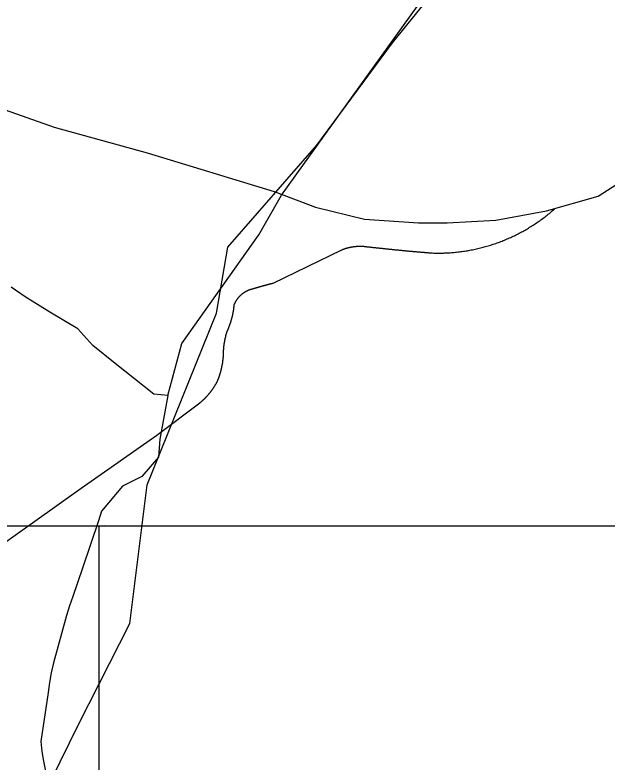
# Model space of a CAD drawing. Extents: x 1268485 to 1426702, y 514839 to 616766.
# Drawn here: x 1367895 to 1368867, y 572854 to 574080 of the extents above; entities that cross this region are included whole.
import ezdxf

# ---------------------------------------------------------------- set-up
doc = ezdxf.new("R2010")
doc.units = 0
for name, color, linetype in [('Old_Level_1', 7, 'Continuous'), ('Old_Level_31', 7, 'Continuous'), ('Old_Level_32', 7, 'Continuous'), ('Old_Level_35', 7, 'Continuous'), ('Old_Level_48', 7, 'Continuous'), ('Old_Level_49', 7, 'Continuous'), ('Old_Level_50', 7, 'Continuous'), ('Old_Level_59', 7, 'Continuous'), ('Old_Level_62', 7, 'Continuous'), ('Old_Level_63', 7, 'Continuous')]:
    doc.layers.add(name, color=color, linetype=linetype)

msp = doc.modelspace()

# ---------------------------------------------------------------- linework, layer by layer
at = {"layer": 'Old_Level_1'}
msp.add_line((1368041.282, 573243.212), (1368041.282, 573243.212), dxfattribs=at)
at = {"layer": 'Old_Level_31'}
msp.add_line((1368321.144, 573792.317), (1368321.144, 573792.317), dxfattribs=at)
at = {"layer": 'Old_Level_32'}
for points in [[(1367321.301, 575502.04), (1367350.857, 575329.303), (1367350.857, 575074.145), (1367353.823, 575059.31), (1367372.974, 574831.939), (1367375.79, 574637.507), (1367389.87, 574469.562), (1367437.742, 574311.762), (1367477.165, 574235.68), (1367550.382, 574134.238), (1367568.857, 574114.285), (1367699.788, 574003.647), (1367770.17, 573963.201), (1367959.57, 573896.345), (1368112.117, 573854.028), (1368320.546, 573790.554)], [(1368320.546, 573790.554), (1368388.512, 573764.862), (1368468.561, 573745.215), (1368557.673, 573739.17), (1368604.494, 573739.17), (1368684.543, 573743.704), (1368767.612, 573758.817), (1368852.193, 573782.997), (1369019.62, 573890.425), (1369113.601, 573976.576), (1369176.316, 574029.34), (1369217.096, 574052.009), (1369278.512, 574060.173), (1369282.471, 574057.985), (1369340.172, 574042.972), (1369407.137, 573992.952), (1369477.098, 573966.7), (1369798.484, 573842.003), (1369855.495, 573793.151)]]:
    msp.add_lwpolyline(points, dxfattribs=at)
at = {"layer": 'Old_Level_35'}
for p, q in [((1368319.012, 573640.432), (1368431.585, 573695.079)), ((1368128.006, 573390.935), (1368198.544, 573443.89))]:
    msp.add_line(p, q, dxfattribs=at)
for points in [[(1368580.658, 573689.747), (1368582.914, 573689.695), (1368584.964, 573689.645), (1368587.22, 573689.542), (1368589.373, 573689.542), (1368591.628, 573689.542), (1368593.884, 573689.542), (1368596.037, 573689.645), (1368598.293, 573689.695), (1368600.343, 573689.747), (1368602.599, 573689.798), (1368604.854, 573689.952), (1368607.007, 573690.055), (1368609.263, 573690.208), (1368611.416, 573690.362), (1368613.672, 573690.516), (1368615.722, 573690.772), (1368617.978, 573690.926), (1368620.131, 573691.131), (1368622.386, 573691.388), (1368624.539, 573691.643), (1368626.795, 573691.951), (1368628.845, 573692.208), (1368631.101, 573692.515), (1368633.254, 573692.823), (1368635.51, 573693.181), (1368637.663, 573693.489), (1368639.713, 573693.899), (1368641.969, 573694.309), (1368644.122, 573694.668), (1368646.275, 573695.129), (1368648.325, 573695.539), (1368650.581, 573696.001), (1368652.734, 573696.514), (1368654.887, 573697.026), (1368657.04, 573697.487), (1368659.091, 573698), (1368661.244, 573698.564), (1368663.397, 573699.077), (1368665.55, 573699.692), (1368667.6, 573700.256), (1368669.753, 573700.871), (1368671.906, 573701.486), (1368673.957, 573702.101), (1368676.11, 573702.768), (1368678.263, 573703.434), (1368680.211, 573704.101), (1368682.364, 573704.818), (1368684.517, 573705.484), (1368686.465, 573706.254), (1368688.618, 573707.022), (1368690.669, 573707.74), (1368692.719, 573708.56), (1368694.77, 573709.33), (1368696.718, 573710.15), (1368698.871, 573711.021), (1368700.921, 573711.79), (1368702.869, 573712.713), (1368704.92, 573713.584), (1368706.97, 573714.456), (1368709.021, 573715.327), (1368710.969, 573716.25), (1368712.917, 573717.172), (1368714.865, 573718.147), (1368716.915, 573719.12), (1368718.863, 573720.043), (1368720.914, 573721.068), (1368722.759, 573722.145), (1368724.707, 573723.119), (1368726.655, 573724.196), (1368728.603, 573725.169), (1368730.551, 573726.297), (1368732.397, 573727.374), (1368734.345, 573728.45), (1368736.293, 573729.578), (1368738.138, 573730.706), (1368739.984, 573731.885), (1368741.829, 573733.013), (1368743.777, 573734.192), (1368745.623, 573735.371), (1368747.468, 573736.55), (1368749.211, 573737.729), (1368751.159, 573739.01), (1368752.902, 573740.241), (1368754.747, 573741.523), (1368756.49, 573742.753), (1368758.233, 573744.086), (1368760.079, 573745.367), (1368761.924, 573746.7), (1368763.667, 573747.982), (1368765.41, 573749.315), (1368767.153, 573750.698), (1368768.896, 573752.083), (1368770.536, 573753.416), (1368772.279, 573754.8), (1368773.92, 573756.184), (1368775.663, 573757.619), (1368777.201, 573759.055), (1368779.046, 573760.49), (1368780.584, 573761.925)], [(1368431.585, 573695.079), (1368432.098, 573695.181), (1368432.508, 573695.386), (1368432.918, 573695.489), (1368433.226, 573695.694), (1368433.636, 573695.796), (1368434.046, 573696.001), (1368434.456, 573696.104), (1368434.866, 573696.257), (1368435.276, 573696.462), (1368435.584, 573696.565), (1368435.994, 573696.667), (1368436.507, 573696.821), (1368436.917, 573697.026), (1368437.224, 573697.129), (1368437.634, 573697.232), (1368438.147, 573697.385), (1368438.455, 573697.487), (1368438.865, 573697.642), (1368439.275, 573697.744), (1368439.787, 573697.898), (1368440.095, 573698), (1368440.505, 573698.052), (1368440.915, 573698.205), (1368441.325, 573698.308), (1368441.735, 573698.462), (1368442.145, 573698.513), (1368442.658, 573698.615), (1368442.966, 573698.769), (1368443.376, 573698.82), (1368443.786, 573698.923), (1368444.299, 573699.025), (1368444.606, 573699.128), (1368445.016, 573699.18), (1368445.529, 573699.333), (1368445.836, 573699.385), (1368446.247, 573699.435), (1368446.759, 573699.538), (1368447.169, 573699.64), (1368447.477, 573699.692), (1368447.989, 573699.743), (1368448.4, 573699.897), (1368448.707, 573699.948), (1368449.22, 573700), (1368449.63, 573700.051), (1368450.143, 573700.102), (1368450.45, 573700.205), (1368450.86, 573700.256), (1368451.373, 573700.307), (1368451.783, 573700.358), (1368452.091, 573700.358), (1368452.603, 573700.461), (1368453.013, 573700.512), (1368453.526, 573700.563), (1368453.833, 573700.563), (1368454.244, 573700.615), (1368454.756, 573700.666), (1368455.166, 573700.666), (1368455.474, 573700.768), (1368455.987, 573700.768), (1368456.397, 573700.82), (1368456.909, 573700.82), (1368457.217, 573700.871), (1368457.627, 573700.871), (1368458.14, 573700.871), (1368458.55, 573700.922), (1368458.96, 573700.922), (1368459.37, 573700.922), (1368459.78, 573700.922), (1368460.293, 573700.922), (1368460.6, 573700.922), (1368461.113, 573701.025), (1368461.523, 573701.025), (1368461.83, 573701.025), (1368462.343, 573701.025), (1368462.753, 573700.922), (1368463.266, 573700.922), (1368463.676, 573700.922), (1368463.984, 573700.922), (1368464.496, 573700.922), (1368464.906, 573700.871), (1368465.419, 573700.871), (1368465.726, 573700.871), (1368466.137, 573700.82), (1368466.649, 573700.82), (1368466.957, 573700.82), (1368467.469, 573700.768), (1368467.88, 573700.768), (1368468.29, 573700.666), (1368468.7, 573700.615), (1368469.11, 573700.615), (1368469.52, 573700.563), (1368470.033, 573700.512), (1368470.34, 573700.512), (1368470.853, 573700.461), (1368471.263, 573700.358), (1368471.673, 573700.307), (1368472.083, 573700.256), (1368472.493, 573700.205), (1368472.903, 573700.102)], [(1368472.903, 573700.102), (1368474.031, 573700), (1368475.159, 573699.897), (1368476.082, 573699.743), (1368477.209, 573699.64), (1368478.337, 573699.487), (1368479.465, 573699.385), (1368480.49, 573699.23), (1368481.618, 573699.128), (1368482.746, 573699.025), (1368483.771, 573698.872), (1368484.899, 573698.82), (1368486.027, 573698.667), (1368486.949, 573698.564), (1368488.077, 573698.462), (1368489.205, 573698.308), (1368490.23, 573698.205), (1368491.358, 573698.052), (1368492.486, 573697.949), (1368493.614, 573697.795), (1368494.639, 573697.693), (1368495.767, 573697.539), (1368496.894, 573697.437), (1368497.92, 573697.385), (1368499.047, 573697.232), (1368500.175, 573697.129), (1368501.098, 573697.026), (1368502.226, 573696.872), (1368503.354, 573696.77), (1368504.379, 573696.616), (1368505.507, 573696.565), (1368506.634, 573696.462), (1368507.762, 573696.309), (1368508.787, 573696.206), (1368509.915, 573696.052), (1368511.043, 573696.001), (1368511.966, 573695.899), (1368513.094, 573695.745), (1368514.221, 573695.642), (1368515.247, 573695.489), (1368516.374, 573695.437), (1368517.502, 573695.334), (1368518.63, 573695.181), (1368519.655, 573695.079), (1368520.783, 573694.976), (1368521.911, 573694.873), (1368522.833, 573694.771), (1368523.961, 573694.668), (1368525.089, 573694.566), (1368526.114, 573694.463), (1368527.242, 573694.361), (1368528.37, 573694.258), (1368529.498, 573694.104), (1368530.523, 573694.053), (1368531.651, 573693.951), (1368532.779, 573693.797), (1368533.701, 573693.746), (1368534.829, 573693.643), (1368535.957, 573693.489), (1368537.085, 573693.438), (1368538.11, 573693.336), (1368539.238, 573693.181), (1368540.365, 573693.131), (1368541.391, 573692.976), (1368542.518, 573692.925), (1368543.646, 573692.823), (1368544.774, 573692.771), (1368545.799, 573692.618), (1368546.825, 573692.515), (1368547.952, 573692.413), (1368548.978, 573692.31), (1368550.105, 573692.259), (1368551.233, 573692.105), (1368552.258, 573692.054), (1368553.386, 573691.951), (1368554.514, 573691.9), (1368555.642, 573691.746), (1368556.667, 573691.695), (1368557.795, 573691.541), (1368558.923, 573691.49), (1368559.845, 573691.388), (1368560.973, 573691.336), (1368562.101, 573691.183), (1368563.229, 573691.131), (1368564.254, 573690.977), (1368565.382, 573690.926), (1368566.51, 573690.875), (1368567.535, 573690.772), (1368568.663, 573690.67), (1368569.79, 573690.567), (1368570.918, 573690.516), (1368571.841, 573690.362), (1368572.969, 573690.311), (1368574.097, 573690.26), (1368575.122, 573690.106), (1368576.25, 573690.055), (1368577.377, 573690.003), (1368578.505, 573689.901), (1368579.53, 573689.798), (1368580.658, 573689.747)], [(1368279.642, 573629.462), (1368280.154, 573629.564), (1368280.462, 573629.667), (1368280.872, 573629.82), (1368281.282, 573629.923), (1368281.59, 573630.077), (1368282, 573630.18), (1368282.41, 573630.23), (1368282.923, 573630.385), (1368283.23, 573630.487), (1368283.64, 573630.64), (1368284.05, 573630.743), (1368284.358, 573630.897), (1368284.768, 573631), (1368285.281, 573631.102), (1368285.588, 573631.205), (1368285.998, 573631.307), (1368286.408, 573631.461), (1368286.716, 573631.563), (1368287.126, 573631.666), (1368287.639, 573631.82), (1368288.049, 573631.922), (1368288.356, 573632.025), (1368288.767, 573632.128), (1368289.177, 573632.23), (1368289.484, 573632.383), (1368289.997, 573632.486), (1368290.407, 573632.64), (1368290.715, 573632.743), (1368291.125, 573632.794), (1368291.535, 573632.948), (1368291.842, 573633.05), (1368292.355, 573633.204), (1368292.765, 573633.306), (1368293.175, 573633.358), (1368293.483, 573633.511), (1368293.893, 573633.614), (1368294.2, 573633.768), (1368294.713, 573633.87), (1368295.123, 573634.024), (1368295.533, 573634.076), (1368295.841, 573634.178), (1368296.251, 573634.331), (1368296.661, 573634.434), (1368297.174, 573634.486), (1368297.481, 573634.639), (1368297.891, 573634.742), (1368298.301, 573634.896), (1368298.609, 573634.998), (1368299.019, 573635.049), (1368299.532, 573635.203), (1368299.839, 573635.306), (1368300.249, 573635.459), (1368300.66, 573635.562), (1368300.967, 573635.613), (1368301.48, 573635.767), (1368301.89, 573635.869), (1368302.3, 573636.024), (1368302.608, 573636.074), (1368303.018, 573636.177), (1368303.325, 573636.331), (1368303.838, 573636.434), (1368304.248, 573636.484), (1368304.658, 573636.639), (1368304.966, 573636.741), (1368305.376, 573636.895), (1368305.786, 573636.946), (1368306.298, 573637.049), (1368306.606, 573637.202), (1368307.016, 573637.254), (1368307.426, 573637.356), (1368307.734, 573637.51), (1368308.246, 573637.612), (1368308.657, 573637.664), (1368308.964, 573637.817), (1368309.374, 573637.92), (1368309.784, 573638.074), (1368310.092, 573638.125), (1368310.605, 573638.227), (1368311.015, 573638.382), (1368311.425, 573638.432), (1368311.732, 573638.587), (1368312.142, 573638.689), (1368312.655, 573638.74), (1368312.963, 573638.894), (1368313.373, 573638.997), (1368313.783, 573639.048), (1368314.09, 573639.202), (1368314.603, 573639.304), (1368315.013, 573639.458), (1368315.423, 573639.509), (1368315.731, 573639.612), (1368316.141, 573639.765), (1368316.551, 573639.817), (1368316.961, 573639.919), (1368317.371, 573640.073), (1368317.781, 573640.125), (1368318.089, 573640.227), (1368318.499, 573640.38), (1368319.012, 573640.432)], [(1368254.83, 573604.701), (1368255.035, 573605.061), (1368255.241, 573605.368), (1368255.343, 573605.676), (1368255.548, 573606.086), (1368255.651, 573606.393), (1368255.753, 573606.701), (1368255.856, 573607.059), (1368256.163, 573607.367), (1368256.266, 573607.675), (1368256.368, 573607.982), (1368256.471, 573608.392), (1368256.778, 573608.7), (1368256.881, 573609.007), (1368257.086, 573609.315), (1368257.291, 573609.623), (1368257.394, 573609.93), (1368257.599, 573610.238), (1368257.701, 573610.545), (1368258.009, 573610.853), (1368258.111, 573611.212), (1368258.419, 573611.52), (1368258.521, 573611.827), (1368258.726, 573612.135), (1368258.829, 573612.443), (1368259.137, 573612.75), (1368259.342, 573613.058), (1368259.547, 573613.365), (1368259.752, 573613.621), (1368259.854, 573613.929), (1368260.162, 573614.236), (1368260.367, 573614.544), (1368260.674, 573614.801), (1368260.777, 573615.108), (1368260.982, 573615.416), (1368261.29, 573615.672), (1368261.495, 573615.979), (1368261.7, 573616.236), (1368261.905, 573616.544), (1368262.11, 573616.799), (1368262.417, 573617.107), (1368262.622, 573617.364), (1368262.827, 573617.62), (1368263.135, 573617.927), (1368263.34, 573618.184), (1368263.648, 573618.44), (1368263.853, 573618.747), (1368264.16, 573619.004), (1368264.365, 573619.26), (1368264.673, 573619.517), (1368264.878, 573619.773), (1368265.083, 573619.978), (1368265.391, 573620.234), (1368265.596, 573620.49), (1368265.903, 573620.747), (1368266.108, 573621.003), (1368266.518, 573621.26), (1368266.723, 573621.516), (1368267.031, 573621.772), (1368267.236, 573621.977), (1368267.544, 573622.233), (1368267.851, 573622.438), (1368268.159, 573622.695), (1368268.364, 573622.951), (1368268.671, 573623.105), (1368268.979, 573623.361), (1368269.287, 573623.566), (1368269.492, 573623.823), (1368269.902, 573623.976), (1368270.107, 573624.233), (1368270.414, 573624.438), (1368270.722, 573624.643), (1368271.03, 573624.899), (1368271.337, 573625.053), (1368271.645, 573625.258), (1368271.85, 573625.463), (1368272.26, 573625.617), (1368272.465, 573625.873), (1368272.875, 573626.078), (1368273.08, 573626.232), (1368273.49, 573626.437), (1368273.798, 573626.642), (1368274.105, 573626.744), (1368274.413, 573626.95), (1368274.72, 573627.104), (1368275.028, 573627.309), (1368275.336, 573627.514), (1368275.746, 573627.616), (1368275.951, 573627.821), (1368276.361, 573628.026), (1368276.668, 573628.129), (1368276.976, 573628.334), (1368277.386, 573628.437), (1368277.591, 573628.642), (1368278.001, 573628.744), (1368278.411, 573628.898), (1368278.616, 573629.052), (1368279.027, 573629.205), (1368279.334, 573629.308), (1368279.642, 573629.462)], [(1368243.142, 573560.667), (1368243.348, 573561.128), (1368243.45, 573561.538), (1368243.758, 573562), (1368243.86, 573562.358), (1368244.168, 573562.82), (1368244.27, 573563.23), (1368244.475, 573563.691), (1368244.578, 573564.05), (1368244.885, 573564.511), (1368244.988, 573564.921), (1368245.295, 573565.383), (1368245.398, 573565.793), (1368245.501, 573566.203), (1368245.706, 573566.613), (1368245.911, 573567.074), (1368246.116, 573567.484), (1368246.218, 573567.946), (1368246.423, 573568.356), (1368246.628, 573568.817), (1368246.731, 573569.227), (1368246.833, 573569.637), (1368247.141, 573570.048), (1368247.243, 573570.509), (1368247.346, 573570.919), (1368247.654, 573571.38), (1368247.756, 573571.791), (1368247.859, 573572.252), (1368247.961, 573572.713), (1368248.269, 573573.123), (1368248.371, 573573.585), (1368248.474, 573573.995), (1368248.576, 573574.456), (1368248.781, 573574.866), (1368248.884, 573575.328), (1368249.089, 573575.738), (1368249.294, 573576.199), (1368249.397, 573576.609), (1368249.499, 573577.071), (1368249.602, 573577.481), (1368249.704, 573577.942), (1368249.909, 573578.455), (1368250.012, 573578.865), (1368250.114, 573579.327), (1368250.217, 573579.737), (1368250.422, 573580.198), (1368250.524, 573580.608), (1368250.627, 573581.07), (1368250.729, 573581.48), (1368250.832, 573581.941), (1368251.037, 573582.453), (1368251.139, 573582.863), (1368251.242, 573583.325), (1368251.345, 573583.735), (1368251.55, 573584.196), (1368251.652, 573584.606), (1368251.755, 573585.119), (1368251.857, 573585.581), (1368251.857, 573585.991), (1368251.96, 573586.452), (1368252.165, 573586.862), (1368252.267, 573587.374), (1368252.37, 573587.836), (1368252.472, 573588.246), (1368252.472, 573588.707), (1368252.575, 573589.169), (1368252.78, 573589.63), (1368252.882, 573590.04), (1368252.882, 573590.502), (1368252.985, 573591.015), (1368253.087, 573591.425), (1368253.087, 573591.886), (1368253.293, 573592.296), (1368253.395, 573592.808), (1368253.395, 573593.27), (1368253.498, 573593.68), (1368253.6, 573594.193), (1368253.6, 573594.603), (1368253.703, 573595.064), (1368253.703, 573595.526), (1368253.908, 573595.987), (1368254.01, 573596.448), (1368254.01, 573596.859), (1368254.113, 573597.371), (1368254.113, 573597.832), (1368254.215, 573598.242), (1368254.215, 573598.755), (1368254.42, 573599.165), (1368254.42, 573599.627), (1368254.523, 573600.139), (1368254.523, 573600.549), (1368254.523, 573601.01), (1368254.625, 573601.523), (1368254.625, 573601.933), (1368254.728, 573602.395), (1368254.728, 573602.856), (1368254.728, 573603.318), (1368254.83, 573603.83), (1368254.83, 573604.24), (1368254.83, 573604.701)], [(1368237.093, 573519.605), (1368237.093, 573520.067), (1368237.093, 573520.425), (1368237.093, 573520.887), (1368237.093, 573521.297), (1368237.093, 573521.758), (1368237.093, 573522.117), (1368237.093, 573522.578), (1368237.093, 573522.988), (1368237.093, 573523.45), (1368237.093, 573523.808), (1368237.093, 573524.27), (1368237.298, 573524.68), (1368237.298, 573525.039), (1368237.298, 573525.5), (1368237.298, 573525.961), (1368237.298, 573526.371), (1368237.298, 573526.731), (1368237.298, 573527.192), (1368237.401, 573527.602), (1368237.401, 573528.064), (1368237.401, 573528.422), (1368237.401, 573528.884), (1368237.401, 573529.294), (1368237.504, 573529.704), (1368237.504, 573530.114), (1368237.504, 573530.575), (1368237.504, 573530.985), (1368237.606, 573531.395), (1368237.606, 573531.805), (1368237.606, 573532.267), (1368237.606, 573532.626), (1368237.709, 573533.087), (1368237.709, 573533.497), (1368237.709, 573533.958), (1368237.914, 573534.318), (1368237.914, 573534.728), (1368237.914, 573535.189), (1368238.016, 573535.548), (1368238.016, 573536.009), (1368238.016, 573536.419), (1368238.119, 573536.881), (1368238.119, 573537.239), (1368238.221, 573537.701), (1368238.221, 573538.111), (1368238.221, 573538.521), (1368238.426, 573538.931), (1368238.426, 573539.392), (1368238.529, 573539.752), (1368238.529, 573540.213), (1368238.631, 573540.623), (1368238.631, 573540.982), (1368238.734, 573541.443), (1368238.734, 573541.853), (1368238.836, 573542.263), (1368238.836, 573542.673), (1368239.041, 573543.135), (1368239.144, 573543.493), (1368239.144, 573543.955), (1368239.246, 573544.314), (1368239.246, 573544.775), (1368239.349, 573545.185), (1368239.349, 573545.544), (1368239.452, 573546.006), (1368239.657, 573546.416), (1368239.657, 573546.826), (1368239.759, 573547.236), (1368239.862, 573547.646), (1368239.862, 573548.056), (1368239.964, 573548.517), (1368240.169, 573548.876), (1368240.169, 573549.337), (1368240.272, 573549.697), (1368240.374, 573550.107), (1368240.477, 573550.568), (1368240.477, 573550.927), (1368240.579, 573551.388), (1368240.784, 573551.747), (1368240.887, 573552.208), (1368240.887, 573552.567), (1368240.989, 573552.977), (1368241.092, 573553.388), (1368241.297, 573553.798), (1368241.4, 573554.259), (1368241.4, 573554.618), (1368241.502, 573555.079), (1368241.605, 573555.438), (1368241.707, 573555.899), (1368241.912, 573556.258), (1368242.015, 573556.668), (1368242.117, 573557.078), (1368242.22, 573557.489), (1368242.22, 573557.899), (1368242.425, 573558.309), (1368242.527, 573558.667), (1368242.63, 573559.129), (1368242.732, 573559.487), (1368242.835, 573559.898), (1368243.04, 573560.308), (1368243.142, 573560.667)], [(1368227.353, 573479.21), (1368227.456, 573479.569), (1368227.661, 573479.927), (1368227.866, 573480.389), (1368227.969, 573480.747), (1368228.174, 573481.107), (1368228.276, 573481.517), (1368228.481, 573481.927), (1368228.584, 573482.337), (1368228.789, 573482.695), (1368228.891, 573483.105), (1368228.994, 573483.516), (1368229.301, 573483.875), (1368229.404, 573484.336), (1368229.506, 573484.695), (1368229.609, 573485.053), (1368229.712, 573485.515), (1368229.917, 573485.874), (1368230.122, 573486.233), (1368230.224, 573486.694), (1368230.327, 573487.053), (1368230.532, 573487.463), (1368230.634, 573487.873), (1368230.737, 573488.232), (1368230.839, 573488.694), (1368231.044, 573489.052), (1368231.147, 573489.462), (1368231.249, 573489.872), (1368231.352, 573490.231), (1368231.454, 573490.692), (1368231.66, 573491.052), (1368231.762, 573491.513), (1368231.865, 573491.872), (1368231.967, 573492.333), (1368232.172, 573492.692), (1368232.275, 573493.102), (1368232.377, 573493.512), (1368232.48, 573493.922), (1368232.582, 573494.333), (1368232.787, 573494.743), (1368232.89, 573495.101), (1368232.992, 573495.563), (1368233.095, 573495.921), (1368233.095, 573496.383), (1368233.3, 573496.741), (1368233.402, 573497.203), (1368233.505, 573497.562), (1368233.608, 573498.023), (1368233.71, 573498.382), (1368233.71, 573498.792), (1368233.915, 573499.202), (1368234.018, 573499.612), (1368234.12, 573500.074), (1368234.12, 573500.432), (1368234.223, 573500.894), (1368234.325, 573501.253), (1368234.53, 573501.663), (1368234.53, 573502.124), (1368234.633, 573502.483), (1368234.735, 573502.945), (1368234.838, 573503.303), (1368234.838, 573503.765), (1368235.043, 573504.175), (1368235.145, 573504.585), (1368235.145, 573504.995), (1368235.248, 573505.354), (1368235.248, 573505.815), (1368235.35, 573506.226), (1368235.453, 573506.636), (1368235.453, 573507.046), (1368235.658, 573507.507), (1368235.658, 573507.866), (1368235.761, 573508.327), (1368235.863, 573508.737), (1368235.863, 573509.147), (1368235.966, 573509.557), (1368235.966, 573510.019), (1368236.171, 573510.377), (1368236.171, 573510.788), (1368236.273, 573511.249), (1368236.273, 573511.608), (1368236.376, 573512.07), (1368236.376, 573512.48), (1368236.376, 573512.89), (1368236.478, 573513.3), (1368236.478, 573513.761), (1368236.581, 573514.171), (1368236.581, 573514.581), (1368236.786, 573514.991), (1368236.786, 573515.453), (1368236.786, 573515.811), (1368236.888, 573516.273), (1368236.888, 573516.683), (1368236.888, 573517.144), (1368236.991, 573517.503), (1368236.991, 573517.914), (1368236.991, 573518.374), (1368237.093, 573518.734), (1368237.093, 573519.195), (1368237.093, 573519.605)], [(1368198.544, 573443.89), (1368198.851, 573444.146), (1368199.261, 573444.453), (1368199.671, 573444.761), (1368199.876, 573445.068), (1368200.287, 573445.325), (1368200.594, 573445.633), (1368201.004, 573445.94), (1368201.414, 573446.248), (1368201.619, 573446.555), (1368202.03, 573446.863), (1368202.337, 573447.171), (1368202.747, 573447.478), (1368203.157, 573447.837), (1368203.362, 573448.144), (1368203.772, 573448.452), (1368204.08, 573448.759), (1368204.388, 573449.067), (1368204.798, 573449.374), (1368205.105, 573449.682), (1368205.515, 573449.99), (1368205.72, 573450.297), (1368206.131, 573450.605), (1368206.541, 573451.015), (1368206.746, 573451.322), (1368207.156, 573451.63), (1368207.361, 573451.938), (1368207.771, 573452.297), (1368208.079, 573452.604), (1368208.386, 573452.963), (1368208.796, 573453.322), (1368209.001, 573453.63), (1368209.411, 573453.937), (1368209.616, 573454.296), (1368210.027, 573454.603), (1368210.232, 573455.013), (1368210.642, 573455.321), (1368210.847, 573455.68), (1368211.257, 573455.988), (1368211.462, 573456.398), (1368211.872, 573456.705), (1368212.077, 573457.064), (1368212.487, 573457.371), (1368212.795, 573457.731), (1368213.102, 573458.141), (1368213.41, 573458.448), (1368213.615, 573458.807), (1368214.025, 573459.166), (1368214.23, 573459.525), (1368214.64, 573459.884), (1368214.845, 573460.242), (1368215.153, 573460.601), (1368215.46, 573460.96), (1368215.768, 573461.319), (1368215.973, 573461.678), (1368216.281, 573462.088), (1368216.588, 573462.447), (1368216.896, 573462.805), (1368217.101, 573463.113), (1368217.408, 573463.523), (1368217.716, 573463.882), (1368218.024, 573464.241), (1368218.229, 573464.651), (1368218.536, 573465.01), (1368218.741, 573465.368), (1368219.151, 573465.728), (1368219.356, 573466.138), (1368219.664, 573466.496), (1368219.869, 573466.856), (1368220.177, 573467.316), (1368220.382, 573467.676), (1368220.587, 573468.086), (1368220.894, 573468.444), (1368221.202, 573468.804), (1368221.509, 573469.214), (1368221.715, 573469.572), (1368222.022, 573469.982), (1368222.227, 573470.392), (1368222.535, 573470.752), (1368222.74, 573471.11), (1368223.047, 573471.572), (1368223.252, 573471.93), (1368223.457, 573472.289), (1368223.765, 573472.75), (1368223.868, 573473.11), (1368224.175, 573473.52), (1368224.38, 573473.93), (1368224.585, 573474.288), (1368224.893, 573474.698), (1368225.098, 573475.108), (1368225.405, 573475.519), (1368225.61, 573475.929), (1368225.713, 573476.288), (1368226.021, 573476.749), (1368226.226, 573477.108), (1368226.533, 573477.569), (1368226.738, 573477.928), (1368226.841, 573478.389), (1368227.148, 573478.749), (1368227.353, 573479.21)], [(1367850.878, 573195.572), (1368003.539, 573304.044), (1368128.006, 573390.935)]]:
    msp.add_lwpolyline(points, dxfattribs=at)
at = {"layer": 'Old_Level_48'}
msp.add_lwpolyline([(1367908.171, 572730.989), (1367999.966, 572917.232), (1368083.517, 573081.63), (1368112.112, 573309.165), (1368226.038, 573590.808), (1368244.362, 573699.446), (1368390.732, 573866.943), (1368514.584, 574034.441), (1368679.719, 574238.352), (1368766.04, 574354.871), (1368861.461, 574510.265), (1368932.443, 574646.702)], dxfattribs=at)
at = {"layer": 'Old_Level_49'}
msp.add_lwpolyline([(1367908.171, 572730.989), (1367999.966, 572917.232), (1368083.517, 573081.63), (1368112.112, 573309.165), (1368226.038, 573590.808), (1368244.362, 573699.446), (1368390.732, 573866.943), (1368514.584, 574034.441), (1368679.719, 574238.352), (1368766.04, 574354.871), (1368861.461, 574510.265), (1368932.443, 574646.702)], dxfattribs=at)
at = {"layer": 'Old_Level_50'}
msp.add_line((1368321.144, 573792.317), (1368321.144, 573792.317), dxfattribs=at)
at = {"layer": 'Old_Level_59'}
for points in [[(1368145.713, 573456.007), (1368168.64, 573541.401), (1368295.171, 573719.625), (1368332.629, 573784.508), (1368720.709, 574324.742), (1369005.629, 574778.574), (1369055.661, 574793.953)], [(1368145.713, 573456.007), (1368122.976, 573458.282), (1368059.313, 573508.332), (1368022.934, 573537.907), (1367997.923, 573565.207), (1367952.449, 573592.507), (1367911.522, 573617.532), (1367888.785, 573633.456)]]:
    msp.add_lwpolyline(points, dxfattribs=at)
at = {"layer": 'Old_Level_62'}
msp.add_lwpolyline([(1368145.713, 573456.007), (1368132.639, 573384.344), (1368130.365, 573354.769), (1368103.081, 573322.92), (1368071.249, 573306.994), (1368036.758, 573265.853), (1368031.939, 573250.166), (1368006, 573172.606), (1367990.211, 573125.905), (1367984.674, 573110.423), (1367979.343, 573094.942), (1367958.018, 573016.869), (1367954.634, 573000.875), (1367951.763, 572984.676), (1367949.303, 572968.425), (1367937.41, 572888.199), (1367938.948, 572871.845), (1367941.716, 572855.544), (1367944.997, 572839.447)], dxfattribs=at)
at = {"layer": 'Old_Level_63'}
for points in [[(1402204.691, 573245.596), (1399456.736, 573245.596), (1368033.021, 573241.255)], [(1305516.95, 558564.883), (1305516.95, 529802.059), (1368033.021, 529802.059), (1368033.021, 573241.255), (1305516.95, 573241.255), (1305516.95, 558564.883)]]:
    msp.add_lwpolyline(points, dxfattribs=at)

doc.saveas('drawing.dxf')
